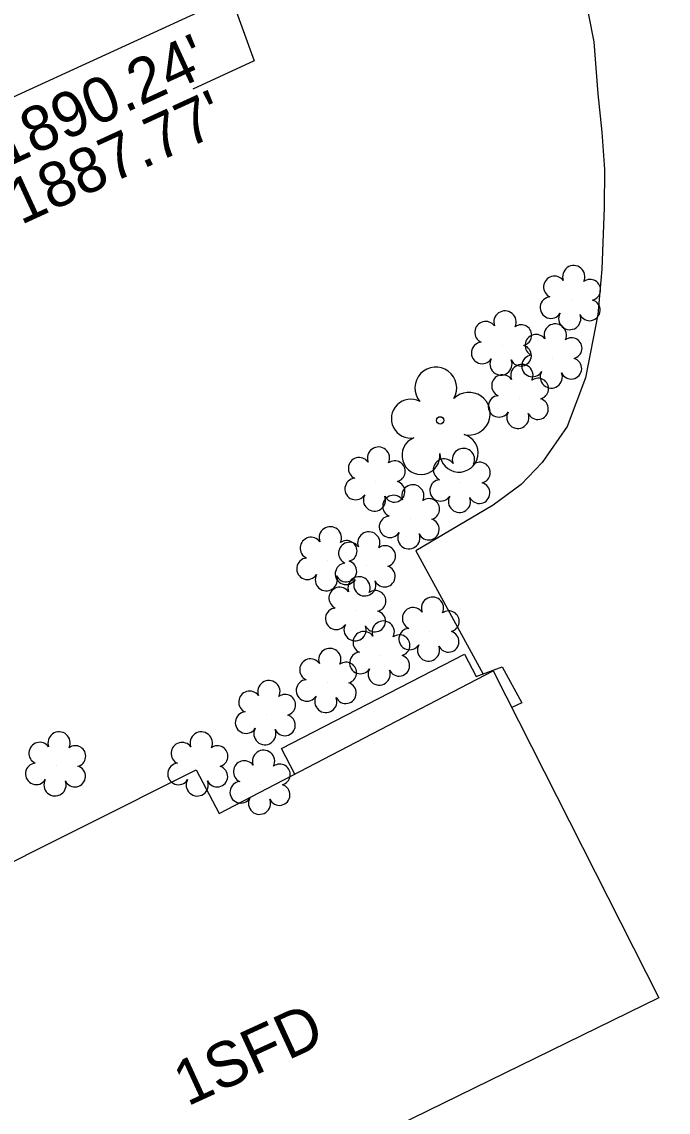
# Model space of a CAD drawing. Extents: x 553786 to 558838, y 502329 to 507342.
# Drawn here: x 555824.7 to 555882.1, y 503713.2 to 503810 of the extents above; entities that cross this region are included whole.
import ezdxf

# ---------------------------------------------------------------- set-up
doc = ezdxf.new("R2010")
doc.units = 0
for name, color, linetype in [('Exist Building Text', 7, 'Continuous'), ('Exist Structure Minor Drop Inlet Leader', 7, 'Continuous'), ('Exist Structure Minor Drop Inlet Top Elevation', 7, 'Continuous'), ('Exist Structure Minor Pipes CMP 15 Inch Invert', 7, 'Continuous'), ('Exist Vegetation Shrub CELL', 7, 'Continuous'), ('Exist Vegetation Tree CELL', 7, 'Continuous'), ('Prop Drainage Structure Pipe RCP 15in Class III Label', 7, 'Continuous'), ('Prop Drainage Structure Plot Symbol 50 Scale', 7, 'Continuous'), ('Prop Earthen Structure Tail Ditch Label', 7, 'Continuous'), ('Prop Erosion Rip Rap Pad Outlet for Jurisdictional Stream CELL', 7, 'Continuous')]:
    doc.layers.add(name, color=color, linetype=linetype)

msp = doc.modelspace()

# ---------------------------------------------------------------- linework, layer by layer
at = {"layer": 'Exist Structure Minor Drop Inlet Leader'}
msp.add_lwpolyline([(555838.85, 503824.466), (555845.357, 503806.554), (555839.904, 503804.049)], dxfattribs=at)
at = {"layer": 'Exist Vegetation Shrub CELL'}
for p, q in [((555873.495, 503785.351), (555873.495, 503785.351)), ((555867.387, 503781.322), (555867.387, 503781.322)), ((555871.855, 503780.169), (555871.855, 503780.169)), ((555868.888, 503776.58), (555868.888, 503776.58)), ((555856.155, 503769.241), (555856.155, 503769.241)), ((555863.701, 503769.12), (555863.701, 503769.12)), ((555859.205, 503765.886), (555859.205, 503765.886)), ((555851.878, 503762.162), (555851.878, 503762.162)), ((555855.296, 503761.71), (555855.296, 503761.71)), ((555854.433, 503757.724), (555854.433, 503757.724)), ((555860.952, 503755.919), (555860.952, 503755.919)), ((555856.575, 503753.79), (555856.575, 503753.79)), ((555851.833, 503751.358), (555851.833, 503751.358)), ((555846.423, 503748.499), (555846.423, 503748.499)), ((555827.791, 503743.95), (555827.791, 503743.95)), ((555840.419, 503743.944), (555840.419, 503743.944)), ((555845.949, 503742.314), (555845.949, 503742.314))]:
    msp.add_line(p, q, dxfattribs=at)
for centre, radius, start, end in [((555873.723, 503787.392), 0.99, 334.83907, 200.47174), ((555872.012, 503786.478), 0.968, 35.89076, 245.42165), ((555875.167, 503786.22), 0.929, 284.45672, 126.08612), ((555871.694, 503784.647), 0.955, 95.10992, 327.95341), ((555875.132, 503784.422), 0.937, 204.99133, 73.46012), ((555867.616, 503783.363), 0.99, 334.83907, 200.47174), ((555873.366, 503783.668), 0.984, 151.27966, 21.38702), ((555865.904, 503782.449), 0.968, 35.89076, 245.42165), ((555869.059, 503782.191), 0.929, 284.45672, 126.08612), ((555872.084, 503782.21), 0.99, 334.83907, 200.47174), ((555870.372, 503781.296), 0.968, 35.89076, 245.42165), ((555865.587, 503780.618), 0.955, 95.10992, 327.95341), ((555869.024, 503780.393), 0.937, 204.99133, 73.46012), ((555873.527, 503781.038), 0.929, 284.45672, 126.08612), ((555870.054, 503779.465), 0.955, 95.10992, 327.95341), ((555867.259, 503779.639), 0.984, 151.27966, 21.38702), ((555869.117, 503778.62), 0.99, 334.83907, 200.47174), ((555873.492, 503779.24), 0.937, 204.99133, 73.46012), ((555867.405, 503777.707), 0.968, 35.89076, 245.42165), ((555870.56, 503777.449), 0.929, 284.45672, 126.08612), ((555871.726, 503778.486), 0.984, 151.27966, 21.38702), ((555867.087, 503775.875), 0.955, 95.10992, 327.95341), ((555870.525, 503775.651), 0.937, 204.99133, 73.46012), ((555868.759, 503774.896), 0.984, 151.27966, 21.38702), ((555856.384, 503771.282), 0.99, 334.83907, 200.47174), ((555863.93, 503771.161), 0.99, 334.83907, 200.47174), ((555854.672, 503770.368), 0.968, 35.89076, 245.42165), ((555857.827, 503770.11), 0.929, 284.45672, 126.08612), ((555862.219, 503770.247), 0.968, 35.89076, 245.42165), ((555865.373, 503769.989), 0.929, 284.45672, 126.08612), ((555854.355, 503768.537), 0.955, 95.10992, 327.95341), ((555857.792, 503768.312), 0.937, 204.99133, 73.46012), ((555859.434, 503767.927), 0.99, 334.83907, 200.47174), ((555861.901, 503768.416), 0.955, 95.10992, 327.95341), ((555865.338, 503768.191), 0.937, 204.99133, 73.46012), ((555856.027, 503767.558), 0.984, 151.27966, 21.38702), ((555857.722, 503767.013), 0.968, 35.89076, 245.42165), ((555860.877, 503766.755), 0.929, 284.45672, 126.08612), ((555863.573, 503767.436), 0.984, 151.27966, 21.38702), ((555857.405, 503765.182), 0.955, 95.10992, 327.95341), ((555860.842, 503764.957), 0.937, 204.99133, 73.46012), ((555852.106, 503764.203), 0.99, 334.83907, 200.47174), ((555855.525, 503763.75), 0.99, 334.83907, 200.47174), ((555850.395, 503763.289), 0.968, 35.89076, 245.42165), ((555853.813, 503762.837), 0.968, 35.89076, 245.42165), ((555853.55, 503763.031), 0.929, 284.45672, 126.08612), ((555859.077, 503764.202), 0.984, 151.27966, 21.38702), ((555856.968, 503762.579), 0.929, 284.45672, 126.08612), ((555850.077, 503761.458), 0.955, 95.10992, 327.95341), ((555853.495, 503761.005), 0.955, 95.10992, 327.95341), ((555853.515, 503761.233), 0.937, 204.99133, 73.46012), ((555851.749, 503760.479), 0.984, 151.27966, 21.38702), ((555856.933, 503760.781), 0.937, 204.99133, 73.46012), ((555854.662, 503759.764), 0.99, 334.83907, 200.47174), ((555855.167, 503760.026), 0.984, 151.27966, 21.38702), ((555852.95, 503758.851), 0.968, 35.89076, 245.42165), ((555856.105, 503758.593), 0.929, 284.45672, 126.08612), ((555861.181, 503757.96), 0.99, 334.83907, 200.47174), ((555852.633, 503757.019), 0.955, 95.10992, 327.95341), ((555859.469, 503757.046), 0.968, 35.89076, 245.42165), ((555856.07, 503756.795), 0.937, 204.99133, 73.46012), ((555862.624, 503756.788), 0.929, 284.45672, 126.08612), ((555854.305, 503756.04), 0.984, 151.27966, 21.38702), ((555856.804, 503755.831), 0.99, 334.83907, 200.47174), ((555859.152, 503755.215), 0.955, 95.10992, 327.95341), ((555855.092, 503754.917), 0.968, 35.89076, 245.42165), ((555858.247, 503754.659), 0.929, 284.45672, 126.08612), ((555862.589, 503754.99), 0.937, 204.99133, 73.46012), ((555852.062, 503753.398), 0.99, 334.83907, 200.47174), ((555860.824, 503754.235), 0.984, 151.27966, 21.38702), ((555850.351, 503752.485), 0.968, 35.89076, 245.42165), ((555853.505, 503752.227), 0.929, 284.45672, 126.08612), ((555854.775, 503753.086), 0.955, 95.10992, 327.95341), ((555858.212, 503752.861), 0.937, 204.99133, 73.46012), ((555856.447, 503752.107), 0.984, 151.27966, 21.38702), ((555846.652, 503750.54), 0.99, 334.83907, 200.47174), ((555850.033, 503750.653), 0.955, 95.10992, 327.95341), ((555853.471, 503750.429), 0.937, 204.99133, 73.46012), ((555844.94, 503749.626), 0.968, 35.89076, 245.42165), ((555848.095, 503749.368), 0.929, 284.45672, 126.08612), ((555851.705, 503749.674), 0.984, 151.27966, 21.38702), ((555844.623, 503747.795), 0.955, 95.10992, 327.95341), ((555848.06, 503747.57), 0.937, 204.99133, 73.46012), ((555846.295, 503746.816), 0.984, 151.27966, 21.38702), ((555828.02, 503745.99), 0.99, 334.83907, 200.47174), ((555840.648, 503745.984), 0.99, 334.83907, 200.47174), ((555826.308, 503745.077), 0.968, 35.89076, 245.42165), ((555829.463, 503744.819), 0.929, 284.45672, 126.08612), ((555838.936, 503745.07), 0.968, 35.89076, 245.42165), ((555842.091, 503744.812), 0.929, 284.45672, 126.08612), ((555846.178, 503744.354), 0.99, 334.83907, 200.47174), ((555844.467, 503743.441), 0.968, 35.89076, 245.42165), ((555825.991, 503743.245), 0.955, 95.10992, 327.95341), ((555829.428, 503743.021), 0.937, 204.99133, 73.46012), ((555838.619, 503743.239), 0.955, 95.10992, 327.95341), ((555842.056, 503743.015), 0.937, 204.99133, 73.46012), ((555847.621, 503743.183), 0.929, 284.45672, 126.08612), ((555827.663, 503742.266), 0.984, 151.27966, 21.38702), ((555840.291, 503742.26), 0.984, 151.27966, 21.38702), ((555844.149, 503741.61), 0.955, 95.10992, 327.95341), ((555847.587, 503741.385), 0.937, 204.99133, 73.46012), ((555845.821, 503740.63), 0.984, 151.27966, 21.38702)]:
    msp.add_arc(centre, radius, start, end, dxfattribs=at)
at = {"layer": 'Exist Vegetation Tree CELL'}
msp.add_line((555861.861, 503774.633), (555861.861, 503774.633), dxfattribs=at)
msp.add_circle((555861.861, 503774.633), 0.326, dxfattribs=at)
for centre, radius, start, end in [((555861.476, 503777.506), 1.856, 330.16508, 219.71335), ((555859.255, 503774.787), 1.727, 62.66361, 279.3457), ((555864.409, 503775.221), 1.899, 257.1011, 134.19993), ((555860.156, 503771.512), 1.689, 111.56708, 6.23104), ((555863.533, 503771.733), 1.698, 181.28216, 74.55999)]:
    msp.add_arc(centre, radius, start, end, dxfattribs=at)
at = {"layer": 'Prop Drainage Structure Pipe RCP 15in Class III Label'}
msp.add_line((554666.541, 503271.653), (556141.935, 503949.428), dxfattribs=at)
at = {"layer": 'Prop Drainage Structure Plot Symbol 50 Scale'}
msp.add_lwpolyline([(555872.626, 503818.62), (555874.57, 503813.083), (555875.519, 503808.251), (555875.857, 503803.626), (555876.214, 503800.217), (555876.463, 503796.914), (555876.431, 503793.533), (555876.216, 503788.049), (555875.866, 503784.038), (555874.768, 503778.412), (555873.131, 503774.091), (555870.905, 503770.889), (555869.045, 503768.935), (555866.562, 503767.118), (555859.696, 503763.043), (555865.687, 503752.101)], dxfattribs=at)
at = {"layer": 'Prop Earthen Structure Tail Ditch Label'}
msp.add_lwpolyline([(555848.945, 503743.224), (555847.785, 503745.5), (555864.028, 503753.886), (555865.064, 503751.889), (555867.372, 503752.749), (555869.11, 503749.562), (555868.236, 503749.129)], dxfattribs=at)
at = {"layer": 'Prop Erosion Rip Rap Pad Outlet for Jurisdictional Stream CELL'}
msp.add_lwpolyline([(555794.266, 503717.029), (555821.289, 503730.859), (555819.981, 503733.491), (555840.181, 503743.615), (555842.235, 503739.731), (555866.578, 503752.403), (555881.278, 503723.356), (555853.933, 503709.974), (555855.928, 503706.386), (555848.526, 503702.757), (555851.255, 503697.849), (555838.213, 503691.18), (555834.03, 503699.694), (555826.505, 503695.637), (555819.118, 503709.548), (555802.54, 503701.199)], close=True, dxfattribs=at)

# ---------------------------------------------------------------- texts
at = {"layer": 'Exist Building Text'}
msp.add_text('1SFD', height=4, rotation=24.67336, dxfattribs=at).set_placement((555839.414, 503713.691))
at = {"layer": 'Exist Structure Minor Drop Inlet Top Elevation'}
msp.add_text("TOP=1890.24'", height=4, rotation=24.67336, dxfattribs=at).set_placement((555810.246, 503791.052))
at = {"layer": 'Exist Structure Minor Pipes CMP 15 Inch Invert'}
msp.add_text("INV=1887.77'", height=4, rotation=24.67336, dxfattribs=at).set_placement((555813.689, 503786.935))

doc.saveas('drawing.dxf')
